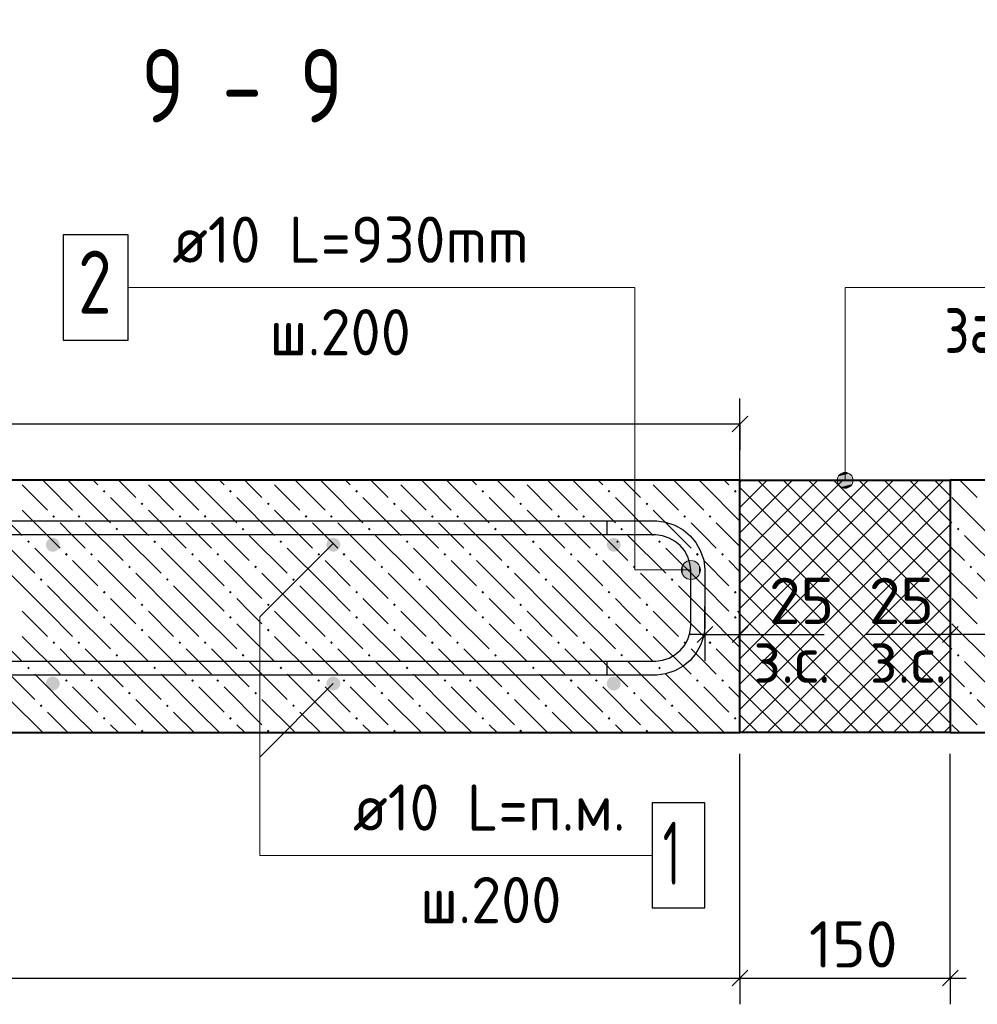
# Model space of a CAD drawing. Header units: millimetres. Extents: x 40580 to 1930067, y -240640 to 81020.
# Tile 484 of 656: x 1171860 to 1176413, y -230091 to -225409. Entities that reach past the tile are written whole.
import ezdxf

# ---------------------------------------------------------------- set-up
doc = ezdxf.new("R2010")
doc.units = ezdxf.units.MM
for name, color, linetype, lineweight in [('Standard', 7, 'Continuous', 25), ('ЖБ Перекрытие верхний уровень', 7, 'Continuous', 35), ('Основная', 7, 'Continuous', 40), ('Позиционная метка линия выноска', 7, 'Continuous', 13), ('Позиционная метка номер позиции', 7, 'Continuous', 13), ('Примечания', 7, 'Continuous', 13), ('Фоновоя арматура Х1', 52, 'Continuous', 25)]:
    doc.layers.add(name, color=color, linetype=linetype, lineweight=lineweight)
doc.layers.add('Размерная выноска', color=7, linetype='Continuous')
doc.layers.add('Стилевая поверхн.', color=7, linetype='Continuous')
doc.styles.add('GOST 2.304', font='isocpeur.ttf', dxfattribs={"width": 0.8})
doc.styles.add('ISOCPEUR', font='isocpeur.ttf')

msp = doc.modelspace()

# ---------------------------------------------------------------- hatches: boundary and pattern name
at = {"layer": 'ЖБ Перекрытие верхний уровень', "linetype": 'Continuous', "lineweight": -3, "transparency": 33554687}
for points in [[(1172255.4, -227651), (1172261.9, -227644.5), (1172268.4, -227651), (1172261.9, -227657.5)], [(1172855.4, -227651), (1172861.9, -227644.5), (1172868.4, -227651), (1172861.9, -227657.5)], [(1173455.4, -227651), (1173461.9, -227644.5), (1173468.4, -227651), (1173461.9, -227657.5)], [(1174055.4, -227651), (1174061.9, -227644.5), (1174068.4, -227651), (1174061.9, -227657.5)], [(1174655.4, -227651), (1174661.9, -227644.5), (1174668.4, -227651), (1174661.9, -227657.5)], [(1175255.4, -227651), (1175261.9, -227644.5), (1175268.4, -227651), (1175261.9, -227657.5)], [(1172435.5, -227711), (1172441.9, -227704.5), (1172448.4, -227711), (1172441.9, -227717.5)], [(1173035.5, -227711), (1173041.9, -227704.5), (1173048.4, -227711), (1173041.9, -227717.5)], [(1173635.5, -227711), (1173641.9, -227704.5), (1173648.4, -227711), (1173641.9, -227717.5)], [(1174235.5, -227711), (1174241.9, -227704.5), (1174248.4, -227711), (1174241.9, -227717.5)], [(1174835.5, -227711), (1174841.9, -227704.5), (1174848.4, -227711), (1174841.9, -227717.5)], [(1172015.5, -227771), (1172022, -227764.5), (1172028.4, -227771), (1172022, -227777.5)], [(1172135.5, -227771), (1172141.9, -227764.5), (1172148.4, -227771), (1172141.9, -227777.5)], [(1172615.5, -227771), (1172622, -227764.5), (1172628.4, -227771), (1172622, -227777.5)], [(1172735.5, -227771), (1172741.9, -227764.5), (1172748.4, -227771), (1172741.9, -227777.5)], [(1173215.5, -227771), (1173222, -227764.5), (1173228.4, -227771), (1173222, -227777.5)], [(1173335.5, -227771), (1173341.9, -227764.5), (1173348.4, -227771), (1173341.9, -227777.5)], [(1173815.5, -227771), (1173822, -227764.5), (1173828.4, -227771), (1173822, -227777.5)], [(1173935.5, -227771), (1173941.9, -227764.5), (1173948.4, -227771), (1173941.9, -227777.5)], [(1174415.5, -227771), (1174422, -227764.5), (1174428.4, -227771), (1174422, -227777.5)], [(1174535.5, -227771), (1174541.9, -227764.5), (1174548.4, -227771), (1174541.9, -227777.5)], [(1175015.5, -227771), (1175022, -227764.5), (1175028.4, -227771), (1175022, -227777.5)], [(1175135.5, -227771), (1175141.9, -227764.5), (1175148.4, -227771), (1175141.9, -227777.5)], [(1172315.5, -227831), (1172322, -227824.5), (1172328.4, -227831), (1172322, -227837.5)], [(1172915.5, -227831), (1172922, -227824.5), (1172928.4, -227831), (1172922, -227837.5)], [(1173515.5, -227831), (1173522, -227824.5), (1173528.4, -227831), (1173522, -227837.5)], [(1174115.5, -227831), (1174122, -227824.5), (1174128.4, -227831), (1174122, -227837.5)], [(1174715.5, -227831), (1174722, -227824.5), (1174728.4, -227831), (1174722, -227837.5)], [(1176315.5, -227831), (1176322, -227824.5), (1176328.4, -227831), (1176322, -227837.5)], [(1171895.4, -227891), (1171901.9, -227884.5), (1171908.5, -227891), (1171901.9, -227897.5)], [(1172495.4, -227891), (1172501.9, -227884.5), (1172508.5, -227891), (1172501.9, -227897.5)], [(1173095.4, -227891), (1173101.9, -227884.5), (1173108.5, -227891), (1173101.9, -227897.5)], [(1173695.4, -227891), (1173701.9, -227884.5), (1173708.5, -227891), (1173701.9, -227897.5)], [(1174295.4, -227891), (1174301.9, -227884.5), (1174308.5, -227891), (1174301.9, -227897.5)], [(1174695.4, -227891), (1174701.9, -227884.5), (1174708.5, -227891), (1174701.9, -227897.5)], [(1174895.4, -227891), (1174901.9, -227884.5), (1174908.5, -227891), (1174901.9, -227897.5)], [(1172075.4, -227951), (1172081.9, -227944.5), (1172088.5, -227951), (1172081.9, -227957.5)], [(1172195.4, -227951), (1172201.9, -227944.5), (1172208.5, -227951), (1172201.9, -227957.5)], [(1172675.4, -227951), (1172681.9, -227944.5), (1172688.5, -227951), (1172681.9, -227957.5)], [(1172795.4, -227951), (1172801.9, -227944.5), (1172808.5, -227951), (1172801.9, -227957.5)], [(1173275.4, -227951), (1173281.9, -227944.5), (1173288.5, -227951), (1173281.9, -227957.5)], [(1173395.4, -227951), (1173401.9, -227944.5), (1173408.5, -227951), (1173401.9, -227957.5)], [(1173875.4, -227951), (1173881.9, -227944.5), (1173888.5, -227951), (1173881.9, -227957.5)], [(1173995.4, -227951), (1174001.9, -227944.5), (1174008.5, -227951), (1174001.9, -227957.5)], [(1174475.4, -227951), (1174481.9, -227944.5), (1174488.5, -227951), (1174481.9, -227957.5)], [(1174595.4, -227951), (1174601.9, -227944.5), (1174608.5, -227951), (1174601.9, -227957.5)], [(1175075.4, -227951), (1175081.9, -227944.5), (1175088.5, -227951), (1175081.9, -227957.5)], [(1175195.4, -227951), (1175201.9, -227944.5), (1175208.5, -227951), (1175201.9, -227957.5)], [(1172375.4, -228011), (1172381.9, -228004.5), (1172388.5, -228011), (1172381.9, -228017.5)], [(1172975.4, -228011), (1172981.9, -228004.5), (1172988.5, -228011), (1172981.9, -228017.5)], [(1173575.4, -228011), (1173581.9, -228004.5), (1173588.5, -228011), (1173581.9, -228017.5)], [(1174175.4, -228011), (1174181.9, -228004.5), (1174188.5, -228011), (1174181.9, -228017.5)], [(1174775.4, -228011), (1174781.9, -228004.5), (1174788.5, -228011), (1174781.9, -228017.5)], [(1176375.4, -228011), (1176381.9, -228004.5), (1176388.5, -228011), (1176381.9, -228017.5)], [(1171955.4, -228071), (1171961.9, -228064.5), (1171968.4, -228071), (1171961.9, -228077.5)], [(1172555.4, -228071), (1172561.9, -228064.5), (1172568.4, -228071), (1172561.9, -228077.5)], [(1173155.4, -228071), (1173161.9, -228064.5), (1173168.4, -228071), (1173161.9, -228077.5)], [(1173755.4, -228071), (1173761.9, -228064.5), (1173768.4, -228071), (1173761.9, -228077.5)], [(1174355.4, -228071), (1174361.9, -228064.5), (1174368.4, -228071), (1174361.9, -228077.5)], [(1174955.4, -228071), (1174961.9, -228064.5), (1174968.4, -228071), (1174961.9, -228077.5)], [(1172255.4, -228131), (1172261.9, -228124.5), (1172268.4, -228131), (1172261.9, -228137.5)], [(1172855.4, -228131), (1172861.9, -228124.5), (1172868.4, -228131), (1172861.9, -228137.5)], [(1173455.4, -228131), (1173461.9, -228124.5), (1173468.4, -228131), (1173461.9, -228137.5)], [(1174055.4, -228131), (1174061.9, -228124.5), (1174068.4, -228131), (1174061.9, -228137.5)], [(1174655.4, -228131), (1174661.9, -228124.5), (1174668.4, -228131), (1174661.9, -228137.5)], [(1175255.4, -228131), (1175261.9, -228124.5), (1175268.4, -228131), (1175261.9, -228137.5)], [(1172435.5, -228191), (1172441.9, -228184.5), (1172448.4, -228191), (1172441.9, -228197.5)], [(1173035.5, -228191), (1173041.9, -228184.5), (1173048.4, -228191), (1173041.9, -228197.5)], [(1173635.5, -228191), (1173641.9, -228184.5), (1173648.4, -228191), (1173641.9, -228197.5)], [(1174235.5, -228191), (1174241.9, -228184.5), (1174248.4, -228191), (1174241.9, -228197.5)], [(1174835.5, -228191), (1174841.9, -228184.5), (1174848.4, -228191), (1174841.9, -228197.5)], [(1172255.4, -228251), (1172261.9, -228244.5), (1172268.4, -228251), (1172261.9, -228257.5)], [(1172855.4, -228251), (1172861.9, -228244.5), (1172868.4, -228251), (1172861.9, -228257.5)], [(1173455.4, -228251), (1173461.9, -228244.5), (1173468.4, -228251), (1173461.9, -228257.5)], [(1174055.4, -228251), (1174061.9, -228244.5), (1174068.4, -228251), (1174061.9, -228257.5)], [(1174655.4, -228251), (1174661.9, -228244.5), (1174668.4, -228251), (1174661.9, -228257.5)], [(1175255.4, -228251), (1175261.9, -228244.5), (1175268.4, -228251), (1175261.9, -228257.5)], [(1172435.5, -228311), (1172441.9, -228304.5), (1172448.4, -228311), (1172441.9, -228317.5)], [(1173035.5, -228311), (1173041.9, -228304.5), (1173048.4, -228311), (1173041.9, -228317.5)], [(1173635.5, -228311), (1173641.9, -228304.5), (1173648.4, -228311), (1173641.9, -228317.5)], [(1174235.5, -228311), (1174241.9, -228304.5), (1174248.4, -228311), (1174241.9, -228317.5)], [(1174835.5, -228311), (1174841.9, -228304.5), (1174848.4, -228311), (1174841.9, -228317.5)], [(1172015.5, -228371), (1172022, -228364.5), (1172028.4, -228371), (1172022, -228377.5)], [(1172135.5, -228371), (1172141.9, -228364.5), (1172148.4, -228371), (1172141.9, -228377.5)], [(1172615.5, -228371), (1172622, -228364.5), (1172628.4, -228371), (1172622, -228377.5)], [(1172735.5, -228371), (1172741.9, -228364.5), (1172748.4, -228371), (1172741.9, -228377.5)], [(1173215.5, -228371), (1173222, -228364.5), (1173228.4, -228371), (1173222, -228377.5)], [(1173335.5, -228371), (1173341.9, -228364.5), (1173348.4, -228371), (1173341.9, -228377.5)], [(1173815.5, -228371), (1173822, -228364.5), (1173828.4, -228371), (1173822, -228377.5)], [(1173935.5, -228371), (1173941.9, -228364.5), (1173948.4, -228371), (1173941.9, -228377.5)], [(1174415.5, -228371), (1174422, -228364.5), (1174428.4, -228371), (1174422, -228377.5)], [(1174535.5, -228371), (1174541.9, -228364.5), (1174548.4, -228371), (1174541.9, -228377.5)], [(1175015.5, -228371), (1175022, -228364.5), (1175028.4, -228371), (1175022, -228377.5)], [(1175135.5, -228371), (1175141.9, -228364.5), (1175148.4, -228371), (1175141.9, -228377.5)], [(1172315.5, -228431), (1172322, -228424.5), (1172328.4, -228431), (1172322, -228437.5)], [(1172915.5, -228431), (1172922, -228424.5), (1172928.4, -228431), (1172922, -228437.5)], [(1173515.5, -228431), (1173522, -228424.5), (1173528.4, -228431), (1173522, -228437.5)], [(1174115.5, -228431), (1174122, -228424.5), (1174128.4, -228431), (1174122, -228437.5)], [(1174715.5, -228431), (1174722, -228424.5), (1174728.4, -228431), (1174722, -228437.5)], [(1176315.5, -228431), (1176322, -228424.5), (1176328.4, -228431), (1176322, -228437.5)], [(1171895.4, -228491), (1171901.9, -228484.5), (1171908.5, -228491), (1171901.9, -228497.5)], [(1172495.4, -228491), (1172501.9, -228484.5), (1172508.5, -228491), (1172501.9, -228497.5)], [(1173095.4, -228491), (1173101.9, -228484.5), (1173108.5, -228491), (1173101.9, -228497.5)], [(1173695.4, -228491), (1173701.9, -228484.5), (1173708.5, -228491), (1173701.9, -228497.5)], [(1174295.4, -228491), (1174301.9, -228484.5), (1174308.5, -228491), (1174301.9, -228497.5)], [(1174895.4, -228491), (1174901.9, -228484.5), (1174908.5, -228491), (1174901.9, -228497.5)], [(1172075.4, -228551), (1172081.9, -228544.5), (1172088.5, -228551), (1172081.9, -228557.5)], [(1172195.4, -228551), (1172201.9, -228544.5), (1172208.5, -228551), (1172201.9, -228557.5)], [(1172675.4, -228551), (1172681.9, -228544.5), (1172688.5, -228551), (1172681.9, -228557.5)], [(1172795.4, -228551), (1172801.9, -228544.5), (1172808.5, -228551), (1172801.9, -228557.5)], [(1173275.4, -228551), (1173281.9, -228544.5), (1173288.5, -228551), (1173281.9, -228557.5)], [(1173395.4, -228551), (1173401.9, -228544.5), (1173408.5, -228551), (1173401.9, -228557.5)], [(1173875.4, -228551), (1173881.9, -228544.5), (1173888.5, -228551), (1173881.9, -228557.5)], [(1173995.4, -228551), (1174001.9, -228544.5), (1174008.5, -228551), (1174001.9, -228557.5)], [(1174475.4, -228551), (1174481.9, -228544.5), (1174488.5, -228551), (1174481.9, -228557.5)], [(1174595.4, -228551), (1174601.9, -228544.5), (1174608.5, -228551), (1174601.9, -228557.5)], [(1175075.4, -228551), (1175081.9, -228544.5), (1175088.5, -228551), (1175081.9, -228557.5)], [(1175195.4, -228551), (1175201.9, -228544.5), (1175208.5, -228551), (1175201.9, -228557.5)], [(1172375.4, -228611), (1172381.9, -228604.5), (1172388.5, -228611), (1172381.9, -228617.5)], [(1172975.4, -228611), (1172981.9, -228604.5), (1172988.5, -228611), (1172981.9, -228617.5)], [(1173575.4, -228611), (1173581.9, -228604.5), (1173588.5, -228611), (1173581.9, -228617.5)], [(1174175.4, -228611), (1174181.9, -228604.5), (1174188.5, -228611), (1174181.9, -228617.5)], [(1174775.4, -228611), (1174781.9, -228604.5), (1174788.5, -228611), (1174781.9, -228617.5)], [(1176375.4, -228611), (1176381.9, -228604.5), (1176388.5, -228611), (1176381.9, -228617.5)], [(1171955.4, -228671), (1171961.9, -228664.5), (1171968.4, -228671), (1171961.9, -228677.5)], [(1172555.4, -228671), (1172561.9, -228664.5), (1172568.4, -228671), (1172561.9, -228677.5)], [(1173155.4, -228671), (1173161.9, -228664.5), (1173168.4, -228671), (1173161.9, -228677.5)], [(1173755.4, -228671), (1173761.9, -228664.5), (1173768.4, -228671), (1173761.9, -228677.5)], [(1174355.4, -228671), (1174361.9, -228664.5), (1174368.4, -228671), (1174361.9, -228677.5)], [(1174955.4, -228671), (1174961.9, -228664.5), (1174968.4, -228671), (1174961.9, -228677.5)], [(1172255.4, -228731), (1172261.9, -228724.5), (1172268.4, -228731), (1172261.9, -228737.5)], [(1172855.4, -228731), (1172861.9, -228724.5), (1172868.4, -228731), (1172861.9, -228737.5)], [(1173455.4, -228731), (1173461.9, -228724.5), (1173468.4, -228731), (1173461.9, -228737.5)], [(1174055.4, -228731), (1174061.9, -228724.5), (1174068.4, -228731), (1174061.9, -228737.5)], [(1174655.4, -228731), (1174661.9, -228724.5), (1174668.4, -228731), (1174661.9, -228737.5)], [(1175255.4, -228731), (1175261.9, -228724.5), (1175268.4, -228731), (1175261.9, -228737.5)], [(1172435.5, -228791), (1172441.9, -228784.5), (1172448.4, -228791), (1172441.9, -228797.5)], [(1173035.5, -228791), (1173041.9, -228784.5), (1173048.4, -228791), (1173041.9, -228797.5)], [(1173635.5, -228791), (1173641.9, -228784.5), (1173648.4, -228791), (1173641.9, -228797.5)], [(1174235.5, -228791), (1174241.9, -228784.5), (1174248.4, -228791), (1174241.9, -228797.5)], [(1174835.5, -228791), (1174841.9, -228784.5), (1174848.4, -228791), (1174841.9, -228797.5)]]:
    msp.add_hatch(color=7, dxfattribs=at).paths.add_polyline_path(points, flags=16)
at = {"layer": 'Позиционная метка линия выноска', "linetype": 'Continuous', "lineweight": 13, "transparency": 33554687}
for points in [[(1175803.2, -227566.6), (1175765.7, -227566.6), (1175752.2, -227580.1)], [(1175803.2, -227566.6), (1175752.2, -227580.1), (1175816.7, -227580.1)], [(1175765.7, -227566.6), (1175803.2, -227566.6), (1175784.5, -227561.4)], [(1175816.7, -227580.1), (1175752.2, -227580.1), (1175747, -227598.9)], [(1175816.7, -227580.1), (1175747, -227598.9), (1175822, -227598.9)], [(1175822, -227598.9), (1175747, -227598.9), (1175752.2, -227617.6)], [(1175822, -227598.9), (1175752.2, -227617.6), (1175816.7, -227617.6)], [(1175816.7, -227617.6), (1175752.2, -227617.6), (1175765.7, -227631.1)], [(1175816.7, -227617.6), (1175765.7, -227631.1), (1175803.2, -227631.1)], [(1175803.2, -227631.1), (1175765.7, -227631.1), (1175784.5, -227636.4)]]:
    msp.add_hatch(color=7, dxfattribs=at).paths.add_polyline_path(points)
at = {"layer": 'Позиционная метка номер позиции', "linetype": 'Continuous', "lineweight": 13, "transparency": 33554687}
for points in [[(1175028.7, -228064.2), (1175028.7, -227986.8), (1175012.5, -228003)], [(1175051.2, -228070.5), (1175051.2, -227980.5), (1175028.7, -227986.8)], [(1175051.2, -228070.5), (1175028.7, -227986.8), (1175028.7, -228064.2)], [(1175073.7, -228064.2), (1175073.7, -227986.8), (1175051.2, -227980.5)], [(1175073.7, -228064.2), (1175051.2, -227980.5), (1175051.2, -228070.5)], [(1175089.9, -228048), (1175089.9, -228003), (1175073.7, -227986.8)], [(1175089.9, -228048), (1175073.7, -227986.8), (1175073.7, -228064.2)], [(1175012.5, -228048), (1175012.5, -228003), (1175006.2, -228025.5)], [(1175028.7, -228064.2), (1175012.5, -228003), (1175012.5, -228048)], [(1175089.9, -228003), (1175089.9, -228048), (1175096.2, -228025.5)]]:
    msp.add_hatch(color=7, dxfattribs=at).paths.add_polyline_path(points)
at = {"layer": 'Фоновоя арматура Х1', "linetype": 'Continuous', "lineweight": -3, "transparency": 33554687}
for points in [[(1172051.2, -227905.5), (1172048.6, -227892.8), (1172041.4, -227882), (1172030.6, -227874.7), (1172017.8, -227872.2), (1172005.1, -227874.7), (1171994.3, -227882), (1171987, -227892.8), (1171984.5, -227905.5), (1171987, -227918.3), (1171994.3, -227929.1), (1172005.1, -227936.3), (1172017.8, -227938.9), (1172030.6, -227936.3), (1172041.4, -227929.1), (1172048.6, -227918.3)], [(1173384.5, -227905.5), (1173381.9, -227892.8), (1173374.7, -227882), (1173363.9, -227874.7), (1173351.2, -227872.2), (1173338.4, -227874.7), (1173327.6, -227882), (1173320.4, -227892.8), (1173317.8, -227905.5), (1173320.4, -227918.3), (1173327.6, -227929.1), (1173338.4, -227936.3), (1173351.2, -227938.9), (1173363.9, -227936.3), (1173374.7, -227929.1), (1173381.9, -227918.3)], [(1174717.8, -227905.5), (1174715.3, -227892.8), (1174708.1, -227882), (1174697.2, -227874.7), (1174684.5, -227872.2), (1174671.7, -227874.7), (1174660.9, -227882), (1174653.7, -227892.8), (1174651.2, -227905.5), (1174653.7, -227918.3), (1174660.9, -227929.1), (1174671.7, -227936.3), (1174684.5, -227938.9), (1174697.2, -227936.3), (1174708.1, -227929.1), (1174715.3, -227918.3)], [(1172051.2, -228565.5), (1172048.6, -228552.8), (1172041.4, -228542), (1172030.6, -228534.7), (1172017.8, -228532.2), (1172005.1, -228534.7), (1171994.3, -228542), (1171987, -228552.8), (1171984.5, -228565.5), (1171987, -228578.3), (1171994.3, -228589.1), (1172005.1, -228596.3), (1172017.8, -228598.9), (1172030.6, -228596.3), (1172041.4, -228589.1), (1172048.6, -228578.3)], [(1173384.5, -228565.5), (1173381.9, -228552.8), (1173374.7, -228542), (1173363.9, -228534.7), (1173351.2, -228532.2), (1173338.4, -228534.7), (1173327.6, -228542), (1173320.4, -228552.8), (1173317.8, -228565.5), (1173320.4, -228578.3), (1173327.6, -228589.1), (1173338.4, -228596.3), (1173351.2, -228598.9), (1173363.9, -228596.3), (1173374.7, -228589.1), (1173381.9, -228578.3)], [(1174717.8, -228565.5), (1174715.3, -228552.8), (1174708.1, -228542), (1174697.2, -228534.7), (1174684.5, -228532.2), (1174671.7, -228534.7), (1174660.9, -228542), (1174653.7, -228552.8), (1174651.2, -228565.5), (1174653.7, -228578.3), (1174660.9, -228589.1), (1174671.7, -228596.3), (1174684.5, -228598.9), (1174697.2, -228596.3), (1174708.1, -228589.1), (1174715.3, -228578.3)]]:
    msp.add_hatch(color=7, dxfattribs=at).paths.add_polyline_path(points)

# ---------------------------------------------------------------- linework, layer by layer
at = {"color": 7, "linetype": 'Continuous', "lineweight": 25, "transparency": 33554687}
msp.add_lwpolyline([(1172066.1, -226932.2), (1172376.1, -226932.2), (1172376.1, -226432.2), (1172066.1, -226432.2), (1172066.1, -226932.2)], dxfattribs=at)
msp.add_lwpolyline([(1172066.1, -226932.2), (1172376.1, -226932.2), (1172376.1, -226432.2), (1172066.1, -226432.2), (1172066.1, -226932.2)], dxfattribs=at)
msp.add_lwpolyline([(1172066.1, -226932.2), (1172376.1, -226932.2), (1172376.1, -226432.2), (1172066.1, -226432.2), (1172066.1, -226932.2)], dxfattribs=at)
msp.add_lwpolyline([(1172066.1, -226932.2), (1172376.1, -226932.2), (1172376.1, -226432.2), (1172066.1, -226432.2), (1172066.1, -226932.2)], dxfattribs=at)
at = {"color": 38, "linetype": 'Continuous', "lineweight": 25, "true_color": 0x5f1e0f, "transparency": 33554687}
for points in [[(1164679.8, -227792.2), (1174651.2, -227792.2), (1174651.2, -227858.9)], [(1164917.8, -227792.2), (1174889.1, -227792.2), (1174931, -227798), (1174974.5, -227812.4), (1175014.6, -227834.8), (1175047.6, -227862.4), (1175075.2, -227895.4), (1175097.6, -227935.5), (1175112, -227979), (1175117.8, -228020.9), (1175117.8, -228296.9), (1175112, -228338.7), (1175097.6, -228382.2), (1175075.2, -228422.3), (1175047.6, -228455.3), (1175014.6, -228482.9), (1174974.5, -228505.4), (1174931, -228519.7), (1174889.1, -228525.5), (1164917.8, -228525.5)], [(1174651.2, -227858.9), (1164684.5, -227858.9)], [(1164917.8, -228458.9), (1174884.5, -228458.9), (1174915.8, -228454.5), (1174947.6, -228444.1), (1174976.6, -228427.8), (1175000.3, -228408), (1175020.1, -228384.4), (1175036.3, -228355.3), (1175046.8, -228323.5), (1175051.2, -228292.2), (1175051.2, -228025.5), (1175046.8, -227994.2), (1175036.3, -227962.5), (1175020.1, -227933.4), (1175000.3, -227909.7), (1174976.6, -227890), (1174947.6, -227873.7), (1174915.8, -227863.2), (1174884.5, -227858.9), (1164917.8, -227858.9)], [(1164684.5, -228458.9), (1174651.2, -228458.9), (1174651.2, -228525.5), (1164679.8, -228525.5)]]:
    msp.add_lwpolyline(points, dxfattribs=at)
at = {"layer": 'Standard', "color": 7, "linetype": 'Continuous', "lineweight": -3, "transparency": 33554687}
for p, q in [((1163717.8, -227331.1), (1175284.5, -227331.1)), ((1175117.8, -228332.2), (1175042.8, -228332.2)), ((1175117.8, -228332.2), (1175284.5, -228332.2)), ((1175284.5, -228332.2), (1175359.5, -228332.2)), ((1176284.5, -228332.2), (1176209.5, -228332.2)), ((1176451.2, -228332.2), (1176284.5, -228332.2)), ((1165717.8, -229965.5), (1175284.5, -229965.5)), ((1175284.5, -229965.5), (1176284.5, -229965.5)), ((1176284.5, -229965.5), (1176359.5, -229965.5))]:
    msp.add_line(p, q, dxfattribs=at)
at = {"layer": 'Standard', "color": 7, "linetype": 'Continuous', "lineweight": 25, "transparency": 33554687}
for p, q in [((1175247, -227368.6), (1175322, -227293.6)), ((1175080.3, -228369.7), (1175155.3, -228294.7)), ((1175247, -228369.7), (1175322, -228294.7)), ((1176322, -228294.7), (1176247, -228369.7)), ((1175247, -230003), (1175322, -229928)), ((1176247, -230003), (1176322, -229928))]:
    msp.add_line(p, q, dxfattribs=at)
at = {"layer": 'Standard', "color": 251, "linetype": 'Continuous', "lineweight": -3, "true_color": 0x656565, "transparency": 33554687}
for p, q in [((1175284.5, -227331.1), (1175284.5, -227456.1)), ((1175117.8, -228332.2), (1175117.8, -228198.9)), ((1175117.8, -228332.2), (1175117.8, -228207.2)), ((1175284.5, -228332.2), (1175284.5, -228207.2)), ((1176284.5, -228332.2), (1176284.5, -228207.2)), ((1175117.8, -228332.2), (1175117.8, -228457.2)), ((1175284.5, -228332.2), (1175284.5, -228457.2)), ((1175284.5, -228332.2), (1175284.5, -228632.2)), ((1176284.5, -228332.2), (1176284.5, -228457.2)), ((1176284.5, -228332.2), (1176284.5, -228632.2)), ((1176284.5, -229965.5), (1176284.5, -228898.9)), ((1175284.5, -229965.5), (1175284.5, -229840.5)), ((1176284.5, -229965.5), (1176284.5, -229840.5)), ((1175284.5, -229965.5), (1175284.5, -230090.5)), ((1176284.5, -229965.5), (1176284.5, -230090.5))]:
    msp.add_line(p, q, dxfattribs=at)
for points in [[(1175284.5, -228277.1), (1175284.5, -228260.1), (1175284.5, -228260.1), (1175284.5, -227210.4)], [(1175284.5, -229965.5), (1175284.5, -229948.5), (1175284.5, -229948.5), (1175284.5, -228898.9)]]:
    msp.add_lwpolyline(points, dxfattribs=at)
at = {"layer": 'ЖБ Перекрытие верхний уровень', "color": 9, "linetype": 'Continuous', "lineweight": -3, "true_color": 0xc7c7c7, "transparency": 33554687}
for p, q in [((1171992, -227621), (1171969.8, -227598.9)), ((1172089.8, -227598.9), (1172112, -227621)), ((1172209.8, -227598.9), (1172232, -227621)), ((1172351.9, -227621), (1172329.8, -227598.9)), ((1172592, -227621), (1172569.8, -227598.9)), ((1172689.8, -227598.9), (1172712, -227621)), ((1172809.8, -227598.9), (1172832, -227621)), ((1172951.9, -227621), (1172929.8, -227598.9)), ((1173192, -227621), (1173169.8, -227598.9)), ((1173289.8, -227598.9), (1173312, -227621)), ((1173409.8, -227598.9), (1173432, -227621)), ((1173551.9, -227621), (1173529.8, -227598.9)), ((1173792, -227621), (1173769.8, -227598.9)), ((1173889.8, -227598.9), (1173912, -227621)), ((1174009.8, -227598.9), (1174032, -227621)), ((1174151.9, -227621), (1174129.8, -227598.9)), ((1174392, -227621), (1174369.8, -227598.9)), ((1174489.8, -227598.9), (1174512, -227621)), ((1174609.8, -227598.9), (1174632, -227621)), ((1174751.9, -227621), (1174729.8, -227598.9)), ((1174992, -227621), (1174969.8, -227598.9)), ((1175089.8, -227598.9), (1175112, -227621)), ((1175209.8, -227598.9), (1175232, -227621)), ((1176351.9, -227621), (1176329.8, -227598.9)), ((1171872, -227621), (1171992, -227741)), ((1171992, -227621), (1172112, -227741)), ((1172112, -227621), (1172292, -227801)), ((1172412, -227681), (1172351.9, -227621)), ((1172472, -227621), (1172592, -227741)), ((1172592, -227621), (1172712, -227741)), ((1172712, -227621), (1172892, -227801)), ((1173012, -227681), (1172951.9, -227621)), ((1173072, -227621), (1173192, -227741)), ((1173192, -227621), (1173312, -227741)), ((1173312, -227621), (1173492, -227801)), ((1173612, -227681), (1173551.9, -227621)), ((1173672, -227621), (1173792, -227741)), ((1173792, -227621), (1173912, -227741)), ((1173912, -227621), (1174092, -227801)), ((1174212, -227681), (1174151.9, -227621)), ((1174272, -227621), (1174392, -227741)), ((1174392, -227621), (1174512, -227741)), ((1174512, -227621), (1174692, -227801)), ((1174812, -227681), (1174751.9, -227621)), ((1174872, -227621), (1174992, -227741)), ((1174992, -227621), (1175112, -227741)), ((1175112, -227621), (1175284.5, -227793.6)), ((1176412, -227681), (1176351.9, -227621)), ((1171692, -227681), (1171872, -227861)), ((1172292, -227681), (1172472, -227861)), ((1172892, -227681), (1173072, -227861)), ((1173492, -227681), (1173672, -227861)), ((1174092, -227681), (1174272, -227861)), ((1174692, -227681), (1174872, -227861)), ((1176292, -227681), (1176472, -227861)), ((1171872, -227741), (1172051.9, -227921)), ((1172472, -227741), (1172651.9, -227921)), ((1173072, -227741), (1173251.9, -227921)), ((1173672, -227741), (1173851.9, -227921)), ((1174272, -227741), (1174451.9, -227921)), ((1174872, -227741), (1175051.9, -227921)), ((1172112, -227861), (1172051.9, -227801)), ((1172172, -227801), (1172351.9, -227981)), ((1172712, -227861), (1172651.9, -227801)), ((1172772, -227801), (1172951.9, -227981)), ((1173312, -227861), (1173251.9, -227801)), ((1173372, -227801), (1173551.9, -227981)), ((1173912, -227861), (1173851.9, -227801)), ((1173972, -227801), (1174151.9, -227981)), ((1174512, -227861), (1174451.9, -227801)), ((1174572, -227801), (1174751.9, -227981)), ((1175112, -227861), (1175051.9, -227801)), ((1175172, -227801), (1175284.5, -227913.6)), ((1176284.5, -227793.6), (1176292, -227801)), ((1171751.9, -227861), (1171932, -228041)), ((1172172, -227921), (1172112, -227861)), ((1172351.9, -227861), (1172532, -228041)), ((1172772, -227921), (1172712, -227861)), ((1172951.9, -227861), (1173132, -228041)), ((1173372, -227921), (1173312, -227861)), ((1173551.9, -227861), (1173732, -228041)), ((1173972, -227921), (1173912, -227861)), ((1174151.9, -227861), (1174332, -228041)), ((1174572, -227921), (1174512, -227861)), ((1174751.9, -227861), (1174932, -228041)), ((1175172, -227921), (1175112, -227861)), ((1176351.9, -227861), (1176532, -228041)), ((1172112, -228101), (1171932, -227921)), ((1172712, -228101), (1172532, -227921)), ((1173312, -228101), (1173132, -227921)), ((1173912, -228101), (1173732, -227921)), ((1174512, -228101), (1174332, -227921)), ((1175112, -228101), (1174932, -227921)), ((1176284.5, -227913.6), (1176351.9, -227981)), ((1172112, -227981), (1172232, -228101)), ((1172232, -227981), (1172412, -228161)), ((1172712, -227981), (1172832, -228101)), ((1172832, -227981), (1173012, -228161)), ((1173312, -227981), (1173432, -228101)), ((1173432, -227981), (1173612, -228161)), ((1173912, -227981), (1174032, -228101)), ((1174032, -227981), (1174212, -228161)), ((1174512, -227981), (1174632, -228101)), ((1174632, -227981), (1174812, -228161)), ((1175112, -227981), (1175232, -228101)), ((1175232, -227981), (1175284.5, -228033.6)), ((1171992, -228221), (1171812, -228041)), ((1172592, -228221), (1172412, -228041)), ((1173192, -228221), (1173012, -228041)), ((1173792, -228221), (1173612, -228041)), ((1174392, -228221), (1174212, -228041)), ((1174992, -228221), (1174812, -228041)), ((1176284.5, -228033.6), (1176412, -228161)), ((1176592, -228221), (1176412, -228041)), ((1171992, -228101), (1172112, -228221)), ((1172112, -228101), (1172232, -228221)), ((1172592, -228101), (1172712, -228221)), ((1172712, -228101), (1172832, -228221)), ((1173192, -228101), (1173312, -228221)), ((1173312, -228101), (1173432, -228221)), ((1173792, -228101), (1173912, -228221)), ((1173912, -228101), (1174032, -228221)), ((1174392, -228101), (1174512, -228221)), ((1174512, -228101), (1174632, -228221)), ((1174992, -228101), (1175112, -228221)), ((1175112, -228101), (1175232, -228221)), ((1172351.9, -228221), (1172292, -228161)), ((1172951.9, -228221), (1172892, -228161)), ((1173551.9, -228221), (1173492, -228161)), ((1174151.9, -228221), (1174092, -228161)), ((1174751.9, -228221), (1174692, -228161)), ((1176351.9, -228221), (1176292, -228161)), ((1171872, -228221), (1171992, -228341)), ((1171992, -228221), (1172112, -228341)), ((1172112, -228221), (1172292, -228401)), ((1172412, -228281), (1172351.9, -228221)), ((1172472, -228221), (1172592, -228341)), ((1172592, -228221), (1172712, -228341)), ((1172712, -228221), (1172892, -228401)), ((1173012, -228281), (1172951.9, -228221)), ((1173072, -228221), (1173192, -228341)), ((1173192, -228221), (1173312, -228341)), ((1173312, -228221), (1173492, -228401)), ((1173612, -228281), (1173551.9, -228221)), ((1173672, -228221), (1173792, -228341)), ((1173792, -228221), (1173912, -228341)), ((1173912, -228221), (1174092, -228401)), ((1174212, -228281), (1174151.9, -228221)), ((1174272, -228221), (1174392, -228341)), ((1174392, -228221), (1174512, -228341)), ((1174512, -228221), (1174692, -228401)), ((1174812, -228281), (1174751.9, -228221)), ((1174872, -228221), (1174992, -228341)), ((1174992, -228221), (1175112, -228341)), ((1175112, -228221), (1175284.5, -228393.6)), ((1175272, -228221), (1175284.5, -228233.6)), ((1176412, -228281), (1176351.9, -228221)), ((1171692, -228281), (1171872, -228461)), ((1172292, -228281), (1172472, -228461)), ((1172892, -228281), (1173072, -228461)), ((1173492, -228281), (1173672, -228461)), ((1174092, -228281), (1174272, -228461)), ((1174692, -228281), (1174872, -228461)), ((1176292, -228281), (1176472, -228461)), ((1171872, -228341), (1172051.9, -228521)), ((1172472, -228341), (1172651.9, -228521)), ((1173072, -228341), (1173251.9, -228521)), ((1173672, -228341), (1173851.9, -228521)), ((1174272, -228341), (1174451.9, -228521)), ((1174872, -228341), (1175051.9, -228521)), ((1175272, -228341), (1175284.5, -228353.6)), ((1172112, -228461), (1172051.9, -228401)), ((1172172, -228401), (1172351.9, -228581)), ((1172712, -228461), (1172651.9, -228401)), ((1172772, -228401), (1172951.9, -228581)), ((1173312, -228461), (1173251.9, -228401)), ((1173372, -228401), (1173551.9, -228581)), ((1173912, -228461), (1173851.9, -228401)), ((1173972, -228401), (1174151.9, -228581)), ((1174512, -228461), (1174451.9, -228401)), ((1174572, -228401), (1174751.9, -228581)), ((1175112, -228461), (1175051.9, -228401)), ((1175172, -228401), (1175284.5, -228513.6)), ((1176284.5, -228393.6), (1176292, -228401)), ((1171751.9, -228461), (1171932, -228641)), ((1172172, -228521), (1172112, -228461)), ((1172351.9, -228461), (1172532, -228641)), ((1172772, -228521), (1172712, -228461)), ((1172951.9, -228461), (1173132, -228641)), ((1173372, -228521), (1173312, -228461)), ((1173551.9, -228461), (1173732, -228641)), ((1173972, -228521), (1173912, -228461)), ((1174151.9, -228461), (1174332, -228641)), ((1174572, -228521), (1174512, -228461)), ((1174751.9, -228461), (1174932, -228641)), ((1175172, -228521), (1175112, -228461)), ((1176351.9, -228461), (1176532, -228641)), ((1172112, -228701), (1171932, -228521)), ((1172712, -228701), (1172532, -228521)), ((1173312, -228701), (1173132, -228521)), ((1173912, -228701), (1173732, -228521)), ((1174512, -228701), (1174332, -228521)), ((1175112, -228701), (1174932, -228521)), ((1176284.5, -228513.6), (1176351.9, -228581)), ((1172112, -228581), (1172232, -228701)), ((1172232, -228581), (1172412, -228761)), ((1172712, -228581), (1172832, -228701)), ((1172832, -228581), (1173012, -228761)), ((1173312, -228581), (1173432, -228701)), ((1173432, -228581), (1173612, -228761)), ((1173912, -228581), (1174032, -228701)), ((1174032, -228581), (1174212, -228761)), ((1174512, -228581), (1174632, -228701)), ((1174632, -228581), (1174812, -228761)), ((1175112, -228581), (1175232, -228701)), ((1175232, -228581), (1175284.5, -228633.6)), ((1171969.8, -228798.9), (1171812, -228641)), ((1172569.8, -228798.9), (1172412, -228641)), ((1173169.8, -228798.9), (1173012, -228641)), ((1173769.8, -228798.9), (1173612, -228641)), ((1174369.8, -228798.9), (1174212, -228641)), ((1174969.8, -228798.9), (1174812, -228641)), ((1176284.5, -228633.6), (1176412, -228761)), ((1176569.8, -228798.9), (1176412, -228641)), ((1171992, -228701), (1172089.8, -228798.9)), ((1172112, -228701), (1172209.8, -228798.9)), ((1172592, -228701), (1172689.8, -228798.9)), ((1172712, -228701), (1172809.8, -228798.9)), ((1173192, -228701), (1173289.8, -228798.9)), ((1173312, -228701), (1173409.8, -228798.9)), ((1173792, -228701), (1173889.8, -228798.9)), ((1173912, -228701), (1174009.8, -228798.9)), ((1174392, -228701), (1174489.8, -228798.9)), ((1174512, -228701), (1174609.8, -228798.9)), ((1174992, -228701), (1175089.8, -228798.9)), ((1175112, -228701), (1175209.8, -228798.9)), ((1172329.8, -228798.9), (1172292, -228761)), ((1172929.8, -228798.9), (1172892, -228761)), ((1173529.8, -228798.9), (1173492, -228761)), ((1174129.8, -228798.9), (1174092, -228761)), ((1174729.8, -228798.9), (1174692, -228761)), ((1176329.8, -228798.9), (1176292, -228761))]:
    msp.add_line(p, q, dxfattribs=at)
at = {"layer": 'Основная', "transparency": 33554687}
for p, q in [((1175284.5, -227598.9), (1164251.2, -227598.9)), ((1175284.5, -228798.9), (1175284.5, -227598.9)), ((1175284.5, -227598.9), (1176284.5, -227598.9)), ((1176284.5, -227598.9), (1176284.5, -228798.9)), ((1180951.2, -227598.9), (1176284.5, -227598.9)), ((1165717.8, -228798.9), (1175284.5, -228798.9)), ((1176284.5, -228798.9), (1175284.5, -228798.9)), ((1176284.5, -228798.9), (1180951.2, -228798.9))]:
    msp.add_line(p, q, dxfattribs=at)
at = {"layer": 'Позиционная метка линия выноска', "color": 7, "linetype": 'Continuous', "lineweight": 13, "transparency": 33554687}
for p, q in [((1175784.5, -227561.4), (1175784.5, -227561.4)), ((1175747, -227598.9), (1175747, -227598.9)), ((1175822, -227598.9), (1175822, -227598.9)), ((1175784.5, -227636.4), (1175784.5, -227636.4))]:
    msp.add_line(p, q, dxfattribs=at)
msp.add_lwpolyline([(1178817.8, -226682.2), (1175784.5, -226682.2), (1175784.5, -227598.9)], dxfattribs=at)
msp.add_circle((1175784.5, -227598.9), 37.5, dxfattribs=at)
at = {"layer": 'Позиционная метка номер позиции', "color": 7, "linetype": 'Continuous', "lineweight": 13, "transparency": 33554687}
for p, q in [((1175051.2, -227980.5), (1175051.2, -227980.5)), ((1175006.2, -228025.5), (1175006.2, -228025.5)), ((1175096.2, -228025.5), (1175096.2, -228025.5)), ((1175051.2, -228070.5), (1175051.2, -228070.5))]:
    msp.add_line(p, q, dxfattribs=at)
for points in [[(1175051.2, -228025.5), (1174784.5, -228025.5), (1174784.5, -226682.2), (1172376.1, -226682.2)], [(1173351.2, -227898.9), (1173001.1, -228248.9), (1173001.1, -229382.2), (1174867.8, -229382.2)], [(1174867.8, -229382.2), (1173001.1, -229382.2), (1173001.1, -228915.5), (1173351.2, -228565.5)]]:
    msp.add_lwpolyline(points, dxfattribs=at)
msp.add_circle((1175051.2, -228025.5), 45, dxfattribs=at)
at = {"layer": 'Размерная выноска', "color": 7, "linetype": 'Continuous', "lineweight": -3, "transparency": 33554687}
for p, q in [((1175284.5, -228332.2), (1175684.5, -228332.2)), ((1176284.5, -228332.2), (1175884.5, -228332.2))]:
    msp.add_line(p, q, dxfattribs=at)
at = {"layer": 'Стилевая поверхн.', "color": 252, "linetype": 'Continuous', "lineweight": 13, "true_color": 0x8f8f8f, "transparency": 33554687}
for p, q in [((1175284.5, -227608.5), (1175294.1, -227598.9)), ((1175369.8, -227598.9), (1175392, -227621)), ((1175392, -227621), (1175414.1, -227598.9)), ((1175489.8, -227598.9), (1175512, -227621)), ((1175512, -227621), (1175534.1, -227598.9)), ((1175609.8, -227598.9), (1175632, -227621)), ((1175632, -227621), (1175654.1, -227598.9)), ((1175729.8, -227598.9), (1175751.9, -227621)), ((1175751.9, -227621), (1175774.1, -227598.9)), ((1175849.8, -227598.9), (1175872, -227621)), ((1175872, -227621), (1175894.1, -227598.9)), ((1175969.8, -227598.9), (1175992, -227621)), ((1175992, -227621), (1176014.1, -227598.9)), ((1176089.8, -227598.9), (1176112, -227621)), ((1176112, -227621), (1176134.1, -227598.9)), ((1176209.8, -227598.9), (1176232, -227621)), ((1176232, -227621), (1176254.1, -227598.9)), ((1175284.5, -227728.5), (1175392, -227621)), ((1175284.5, -227848.5), (1175512, -227621)), ((1175284.5, -227633.6), (1175512, -227861)), ((1175392, -227621), (1175512, -227741)), ((1175512, -227741), (1175632, -227621)), ((1175512, -227861), (1175751.9, -227621)), ((1175512, -227981), (1175872, -227621)), ((1175512, -228101), (1175992, -227621)), ((1175512, -228221), (1176112, -227621)), ((1175512, -228341), (1176232, -227621)), ((1175512, -227621), (1176284.5, -228393.6)), ((1175632, -227621), (1176284.5, -228273.6)), ((1175751.9, -227621), (1176284.5, -228153.6)), ((1175872, -227621), (1176284.5, -228033.6)), ((1175992, -227621), (1176284.5, -227913.6)), ((1176112, -227621), (1176284.5, -227793.6)), ((1176232, -227621), (1176284.5, -227673.6)), ((1175512, -228461), (1176284.5, -227688.5)), ((1175284.5, -227968.5), (1175512, -227741)), ((1175284.5, -227753.6), (1175512, -227981)), ((1175512, -227741), (1176284.5, -228513.6)), ((1175512, -228581), (1176284.5, -227808.5)), ((1175284.5, -228088.5), (1175512, -227861)), ((1175284.5, -227873.6), (1175512, -228101)), ((1175512, -227861), (1176284.5, -228633.6)), ((1175512, -228701), (1176284.5, -227928.5)), ((1175284.5, -228208.5), (1175512, -227981)), ((1175284.5, -227993.6), (1175512, -228221)), ((1175512, -227981), (1176284.5, -228753.6)), ((1175534.1, -228798.9), (1176284.5, -228048.5)), ((1175284.5, -228328.5), (1175512, -228101)), ((1175284.5, -228113.6), (1175512, -228341)), ((1175512, -228101), (1176209.8, -228798.9)), ((1175654.1, -228798.9), (1176284.5, -228168.5)), ((1175284.5, -228448.5), (1175512, -228221)), ((1175512, -228221), (1176089.8, -228798.9)), ((1175284.5, -228233.6), (1175512, -228461)), ((1175774.1, -228798.9), (1176284.5, -228288.5)), ((1175284.5, -228568.5), (1175512, -228341)), ((1175284.5, -228353.6), (1175512, -228581)), ((1175512, -228341), (1175969.8, -228798.9)), ((1175894.1, -228798.9), (1176284.5, -228408.5)), ((1175284.5, -228688.5), (1175512, -228461)), ((1175512, -228461), (1175849.8, -228798.9)), ((1175284.5, -228473.6), (1175512, -228701)), ((1176014.1, -228798.9), (1176284.5, -228528.5)), ((1175284.5, -228593.6), (1175489.8, -228798.9)), ((1175294.1, -228798.9), (1175512, -228581)), ((1175512, -228581), (1175729.8, -228798.9)), ((1176134.1, -228798.9), (1176284.5, -228648.5)), ((1175284.5, -228713.6), (1175369.8, -228798.9)), ((1175414.1, -228798.9), (1175512, -228701)), ((1175512, -228701), (1175609.8, -228798.9)), ((1176254.1, -228798.9), (1176284.5, -228768.5))]:
    msp.add_line(p, q, dxfattribs=at)
at = {"layer": 'Фоновоя арматура Х1', "color": 7, "linetype": 'Continuous', "lineweight": 25, "transparency": 33554687}
msp.add_lwpolyline([(1174867.8, -229632.2), (1175117.8, -229632.2), (1175117.8, -229132.2), (1174867.8, -229132.2), (1174867.8, -229632.2)], dxfattribs=at)

# ---------------------------------------------------------------- texts
at = {"color": 7, "linetype": 'Continuous', "lineweight": 13, "transparency": 33554687, "style": 'ISOCPEUR'}
for s, insert, char_height, width, attachment_point in [('\\W0.96;ø10 L=930mm ', (1172585.8, -226564.9), 220, 1997.586, 7), ('\\W0.78;2', (1172137.6, -226507.1), 300, 326.853, 1), ('\\W0.95;ш.200 ', (1173047.8, -227004.9), 220, 962.821, 7)]:
    msp.add_mtext(s, dxfattribs=dict(at, insert=insert, char_height=char_height, width=width, attachment_point=attachment_point))
at = {"layer": 'Standard', "color": 7, "linetype": 'Continuous', "lineweight": -3, "transparency": 33554687, "insert": (1172437.9, -225897.4), "char_height": 350, "width": 1070.337, "attachment_point": 7, "style": 'GOST 2.304'}
msp.add_mtext('9\\~-\\~9', dxfattribs=at)
at = {"layer": 'Standard', "color": 7, "linetype": 'Continuous', "lineweight": 25, "transparency": 33554687, "char_height": 220, "attachment_point": 7, "style": 'ISOCPEUR'}
for s, insert, width in [('25', (1175422, -228282.2), 375.735), ('25', (1175896.9, -228282.2), 375.747), ('з.с.', (1175347.5, -228562.3), 446.066), ('з.с.', (1175901, -228562.3), 446.072), ('150', (1175612.4, -229915.5), 469.509)]:
    msp.add_mtext(s, dxfattribs=dict(at, insert=insert, width=width))
at = {"layer": 'Примечания', "color": 7, "linetype": 'Continuous', "lineweight": 25, "transparency": 33554687, "insert": (1176255.3, -226993.9), "char_height": 250, "width": 2692.065, "attachment_point": 7, "style": 'GOST 2.304'}
msp.add_mtext('заполнить\\~ПСБ-С\\~35', dxfattribs=at)
at = {"layer": 'Фоновоя арматура Х1', "color": 7, "linetype": 'Continuous', "lineweight": 13, "transparency": 33554687, "attachment_point": 7, "style": 'ISOCPEUR'}
for s, insert, char_height, width in [('\\W0.94;ø10 L=п.м. ', (1173444.8, -229264.9), 220, 1600.015), ('\\W0.56;1', (1174917.8, -229522.2), 300, 233.324), ('\\W0.95;ш.200 ', (1173763.8, -229704.9), 220, 962.814)]:
    msp.add_mtext(s, dxfattribs=dict(at, insert=insert, char_height=char_height, width=width))

doc.saveas('drawing.dxf')
